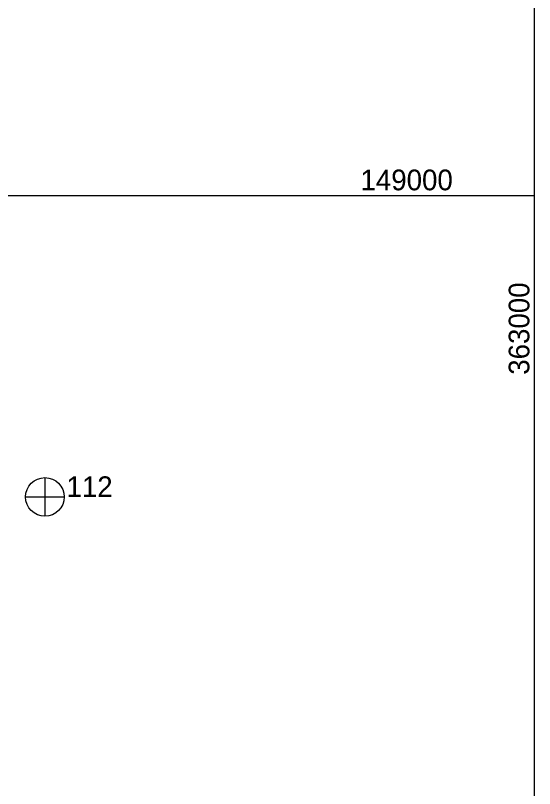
# Model space of a CAD drawing. Extents: x 353423 to 364002, y 127000 to 201942.
# Drawn here: x 362624 to 363000, y 148570 to 149130 of the extents above; entities that cross this region are included whole.
import ezdxf

# ---------------------------------------------------------------- set-up
doc = ezdxf.new("R2010")
doc.units = 0
doc.layers.add('E_LAND_TreeLine', color=7, linetype='Continuous')
doc.layers.add('E_RDWY_Gravel', color=7, linetype='Continuous')

msp = doc.modelspace()

# ---------------------------------------------------------------- linework, layer by layer
at = {"layer": 'E_LAND_TreeLine'}
for p, q in [((363000, 147000), (363000, 149500)), ((358000, 149000), (363000, 149000)), ((361500, 149000), (363000, 149000)), ((363000, 147500), (363000, 149000))]:
    msp.add_line(p, q, dxfattribs=at)
at = {"layer": 'E_RDWY_Gravel'}
for p, q in [((362644.92, 148795.5), (362644.85, 148767.64)), ((362631.01, 148781.47), (362658.91, 148781.46))]:
    msp.add_line(p, q, dxfattribs=at)
msp.add_circle((362644.97, 148781.48), 14, dxfattribs=at)

# ---------------------------------------------------------------- texts
at = {"layer": 'E_LAND_TreeLine'}
for p in [(362862.64, 149003.75), (362862.68, 149003.75)]:
    msp.add_text('  149000  ', height=15, dxfattribs=at).set_placement(p)
msp.add_text('  363000  ', height=15, rotation=90.0001, dxfattribs=at).set_placement((362996.25, 148858.9))
at = {"layer": 'E_RDWY_Gravel'}
msp.add_text('112', height=15, dxfattribs=at).set_placement((362660.62, 148781.41))

doc.saveas('drawing.dxf')
